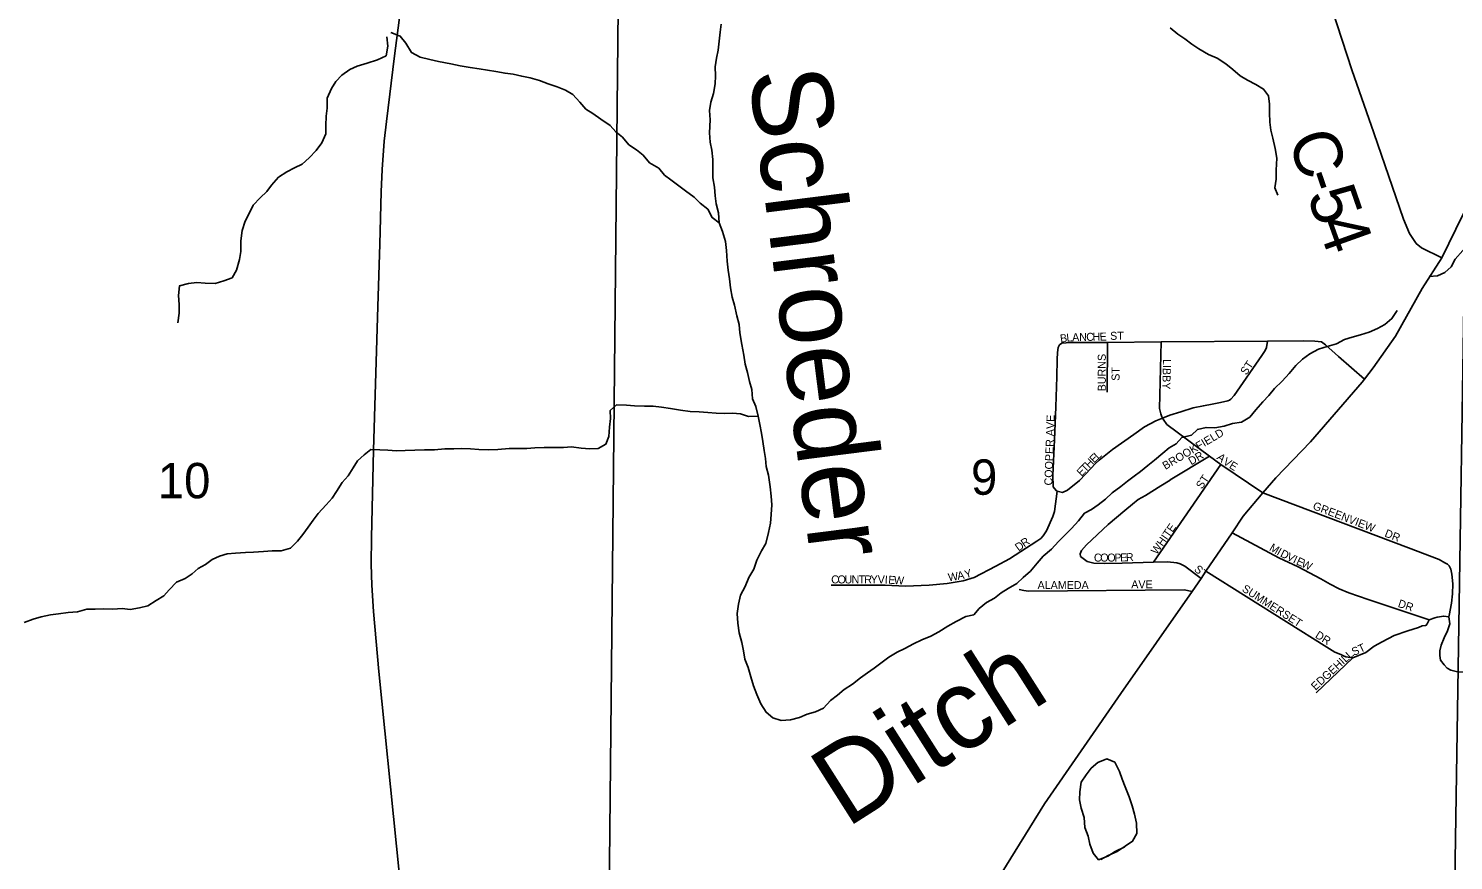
# Model space of a CAD drawing. Extents: x 1857828 to 2277390, y 930619 to 1324581.
# Drawn here: x 2061968 to 2070869, y 1210395 to 1215595 of the extents above; entities that cross this region are included whole.
import ezdxf

# ---------------------------------------------------------------- set-up
doc = ezdxf.new("R2010")
doc.units = 0
for name, color, linetype in [('GM_X_County_Road', 7, 'Continuous'), ('GM_X_County_Road_Text', 7, 'Continuous'), ('GM_X_Minor_Lake', 7, 'Continuous'), ('GM_X_Minor_River', 7, 'Continuous'), ('GM_X_Minor_River_Text', 7, 'Continuous'), ('GM_X_Section', 7, 'Continuous'), ('GM_X_Section_Text', 7, 'Continuous'), ('GM_X_Township_ROW', 7, 'Continuous'), ('GM_X_Township_Subdivision', 7, 'Continuous'), ('GM_X_Township_Subdivision_Text', 7, 'Continuous')]:
    doc.layers.add(name, color=color, linetype=linetype)

msp = doc.modelspace()

# ---------------------------------------------------------------- linework, layer by layer
at = {"layer": 'GM_X_County_Road'}
for points in [[(2070796.3, 1214162.7), (2070670, 1214223.4), (2070636.3, 1214252.1), (2070594.7, 1214313.5), (2070556.5, 1214403.4), (2070372.5, 1214942.5), (2070233.7, 1215336.6), (2070110.6, 1215714), (2069991.8, 1216262.6), (2069874.1, 1216788.7), (2069830, 1216973.8), (2069774.9, 1217202.5), (2069738.4, 1217334.2), (2069486.4, 1218034.8), (2069277.1, 1218604.1)], [(2064297.5, 1210177.2), (2064265.8, 1210485), (2064157.3, 1211575.7), (2064123.2, 1211951.3), (2064112.2, 1212115.3), (2064108.2, 1212247.5), (2064110.9, 1212413), (2064122.7, 1212959), (2064150, 1213856.6), (2064161.9, 1214247.3), (2064171.9, 1214574.3), (2064176.2, 1214712.8), (2064189.5, 1214889.9), (2064204.3, 1215013.4), (2064254.6, 1215423.7), (2064289.4, 1215694.5)], [(2070796.3, 1214162.7), (2070927.1, 1214429.8), (2071020.9, 1214587.2), (2071238, 1214835.6), (2071283.7, 1214879.7)], [(2066531.4, 1207209.6), (2066748.3, 1207622.9), (2067019.5, 1208243.8), (2067230.4, 1208672.8), (2067544.5, 1209371.4), (2067723.1, 1209770.7), (2067921.2, 1210113.6), (2068314.7, 1210749.2), (2068791, 1211438), (2069236.8, 1212075.7), (2069293.3, 1212158.3), (2069322.4, 1212203), (2069486.1, 1212444), (2069556.3, 1212547), (2069679.3, 1212692.7), (2069759.2, 1212787.5), (2069976.1, 1213011.8), (2070298.7, 1213385.4), (2070312.8, 1213403.7), (2070367.8, 1213475), (2070506.1, 1213672), (2070673.6, 1213969.1), (2070796.3, 1214162.7)]]:
    msp.add_lwpolyline(points, dxfattribs=at)
at = {"layer": 'GM_X_Minor_Lake'}
for points in [[(2068689.7, 1210414.4), (2068712.6, 1210426.2), (2068768.7, 1210452), (2068818.8, 1210485.8), (2068865, 1210515.7), (2068891.2, 1210563.7), (2068889.4, 1210627.8), (2068875.7, 1210684), (2068861.9, 1210736.2), (2068844.1, 1210792.4), (2068818.4, 1210854.7), (2068800.6, 1210902.9), (2068782.8, 1210951.1), (2068753, 1211009.3), (2068703.1, 1211031.6), (2068647, 1211007.8)], [(2068666.5, 1210402.4), (2068712.6, 1210426.2), (2068768.7, 1210452), (2068818.8, 1210485.8), (2068865, 1210515.7), (2068891.2, 1210563.7), (2068889.4, 1210627.8), (2068875.7, 1210684), (2068861.9, 1210736.2), (2068844.1, 1210792.4), (2068818.4, 1210854.7), (2068800.6, 1210902.9), (2068782.8, 1210951.1), (2068753, 1211009.3), (2068703.1, 1211031.6), (2068647, 1211007.8)], [(2068647, 1211007.8), (2068606.9, 1210971.9), (2068574.7, 1210930), (2068542.5, 1210884), (2068534.2, 1210823.9), (2068534, 1210773.8), (2068543.8, 1210721.7), (2068561.6, 1210663.4), (2068567.3, 1210601.3), (2068587.1, 1210547.1), (2068596.9, 1210496.9), (2068618.6, 1210440.7), (2068652.5, 1210400.4), (2068689.7, 1210414.4)], [(2068647, 1211007.8), (2068606.9, 1210971.9), (2068574.7, 1210930), (2068542.5, 1210884), (2068534.2, 1210823.9), (2068534, 1210773.8), (2068543.8, 1210721.7), (2068561.6, 1210663.4), (2068567.3, 1210601.3), (2068587.1, 1210547.1), (2068596.9, 1210496.9), (2068618.6, 1210440.7), (2068652.5, 1210400.4), (2068710.6, 1210422.2), (2068756.7, 1210452.1), (2068816.8, 1210479.8)]]:
    msp.add_lwpolyline(points, dxfattribs=at)
at = {"layer": 'GM_X_Minor_River'}
for points in [[(2066281.2, 1214380.6), (2066239.3, 1214412.9), (2066211.5, 1214465.2), (2066163.7, 1214503.5), (2066125.9, 1214541.7), (2066072, 1214580.1), (2066022.2, 1214618.4), (2065980.3, 1214648.7), (2065940.4, 1214678.9), (2065904.6, 1214721.2), (2065846.7, 1214755.6), (2065806.9, 1214803.8), (2065765.1, 1214836.1), (2065717.2, 1214868.4), (2065677.4, 1214916.7), (2065637.6, 1214949), (2065601.7, 1214989.2), (2065543.9, 1215027.6), (2065494, 1215063.9), (2065450.1, 1215090.2), (2065412.3, 1215134.4), (2065368.5, 1215182.8), (2065322.6, 1215209.1), (2065270.7, 1215231.3), (2065214.8, 1215249.6), (2065158.9, 1215269.9), (2065101, 1215286.2), (2065049, 1215296.5), (2064995, 1215308.8), (2064945.1, 1215315), (2064887.1, 1215327.3), (2064835.2, 1215335.6), (2064783.2, 1215343.9), (2064727.2, 1215352.1), (2064665.3, 1215362.4), (2064605.3, 1215374.8), (2064529.4, 1215389.1), (2064475.4, 1215401.4), (2064413.5, 1215415.8), (2064359.6, 1215444.1), (2064325.8, 1215502.4), (2064290, 1215546.6), (2064232.1, 1215571)], [(2066498.1, 1212216.6), (2066518.3, 1212272.6), (2066546.5, 1212330.6), (2066574.7, 1212376.6), (2066591, 1212444.7), (2066603.3, 1212502.8), (2066607.5, 1212556.9), (2066611.8, 1212619), (2066608, 1212673.1), (2066600.2, 1212731.3), (2066590.5, 1212803.5), (2066576.8, 1212857.7), (2066571, 1212907.9), (2066563.2, 1212958), (2066555.4, 1213014.2), (2066547.6, 1213066.3), (2066535.9, 1213120.5), (2066526.1, 1213172.7), (2066510.3, 1213232.9), (2066490.5, 1213281.1), (2066486.8, 1213339.3), (2066471, 1213389.4), (2066459.2, 1213445.6), (2066445.5, 1213497.8), (2066435.7, 1213554), (2066424, 1213620.2), (2066412.3, 1213692.4), (2066406.5, 1213744.6), (2066392.7, 1213798.8), (2066379, 1213865), (2066363.2, 1213915.2), (2066353.5, 1213973.4), (2066347.7, 1214029.5), (2066337.9, 1214083.7), (2066332.2, 1214141.8), (2066328.4, 1214208), (2066322.7, 1214264.2), (2066303, 1214326.4), (2066281.2, 1214380.6), (2066277.4, 1214442.8), (2066263.7, 1214499), (2066257.9, 1214549.1), (2066252.1, 1214603.3), (2066242.4, 1214661.5), (2066242.6, 1214717.6), (2066242.8, 1214775.8), (2066237.1, 1214833.9), (2066225.3, 1214884.1), (2066221.5, 1214942.2), (2066225.9, 1215024.4), (2066222.1, 1215082.6), (2066230.4, 1215134.6), (2066246.6, 1215188.7), (2066256.8, 1215248.8), (2066259.1, 1215298.9), (2066257.3, 1215355.1), (2066265.5, 1215409.1), (2066275.7, 1215459.2), (2066282, 1215515.3), (2066288.2, 1215571.4), (2066294.4, 1215621.5)], [(2069772, 1214552.8), (2069752.2, 1214599.1), (2069762.5, 1214653.1), (2069760.7, 1214709.3), (2069765, 1214785.4), (2069755.3, 1214845.6), (2069741.6, 1214909.8), (2069727.8, 1214960), (2069722, 1215010.2), (2069720.2, 1215068.3), (2069720.5, 1215122.4), (2069714.7, 1215174.6), (2069682.8, 1215216.8), (2069635, 1215245.1), (2069583.1, 1215271.4), (2069537.2, 1215299.7), (2069491.4, 1215338), (2069447.5, 1215374.3), (2069393.6, 1215408.6), (2069339.7, 1215432.9), (2069277.9, 1215467.3), (2069234, 1215497.6), (2069190.2, 1215529.8), (2069148.3, 1215560.1), (2069098.4, 1215598.4)], [(2064206, 1215543), (2064211.8, 1215484.8), (2064201.5, 1215424.8), (2064147.4, 1215398.9), (2064083.3, 1215379.2), (2064021.2, 1215359.4), (2063975.1, 1215339.6), (2063925, 1215303.8), (2063886.8, 1215263.8), (2063860.6, 1215219.9), (2063834.4, 1215159.8), (2063834.1, 1215097.7), (2063827.9, 1215047.6), (2063825.7, 1214989.5), (2063825.4, 1214937.3), (2063801.2, 1214881.3), (2063765, 1214833.4), (2063720.8, 1214787.5), (2063676.6, 1214747.6), (2063630.5, 1214723.8), (2063582.4, 1214699.9), (2063530.3, 1214666.1), (2063486.1, 1214616.2), (2063455.9, 1214576.2), (2063415.7, 1214536.3), (2063371.5, 1214490.4), (2063345.3, 1214438.4), (2063321.1, 1214390.4), (2063302.9, 1214332.4), (2063294.6, 1214268.2), (2063294.3, 1214202.1), (2063286.1, 1214152), (2063267.8, 1214083.9), (2063239.6, 1214036), (2063187.5, 1214018.2), (2063133.5, 1214000.4), (2063071.5, 1214002.7), (2063019.5, 1214006.9), (2062967.5, 1214001.1), (2062911.4, 1213987.4), (2062905.1, 1213927.3), (2062908.9, 1213869.1), (2062908.7, 1213815), (2062900.4, 1213754.9)], [(2071544.8, 1214919.7), (2071495.5, 1214883.6), (2071457.4, 1214845.7), (2071443.1, 1214789.6), (2071430.9, 1214731.6), (2071420.6, 1214673.5), (2071378.5, 1214635.6), (2071334.3, 1214603.7), (2071292.2, 1214573.8), (2071240.1, 1214546), (2071188, 1214522.2), (2071145.8, 1214474.3), (2071111.5, 1214422.3), (2071085.3, 1214374.3), (2071051.1, 1214324.4), (2071010.9, 1214278.4), (2070968.8, 1214246.6), (2070926.6, 1214206.7), (2070880.4, 1214152.8), (2070854.2, 1214104.8), (2070816, 1214070.9), (2070770, 1214049), (2070717.9, 1214045.3)], [(2070517, 1213831.7), (2070484.8, 1213781.7), (2070440.7, 1213745.8), (2070394.5, 1213720), (2070342.4, 1213696.2), (2070288.4, 1213680.4), (2070236.3, 1213666.6), (2070188.2, 1213650.8), (2070138.1, 1213625), (2070080.1, 1213607.2), (2070026, 1213591.4), (2069971.9, 1213561.6), (2069925.7, 1213527.7), (2069883.6, 1213489.8), (2069843.3, 1213439.9), (2069799.1, 1213392), (2069750.9, 1213344.1), (2069714.8, 1213302.2), (2069678.6, 1213262.3), (2069634.4, 1213212.3), (2069596.2, 1213166.4), (2069546, 1213134.6), (2069488, 1213126.8), (2069435.9, 1213109), (2069377.9, 1213099.3), (2069323.9, 1213101.5), (2069269.8, 1213089.8), (2069233.7, 1213053.8), (2069171.6, 1213038.1), (2069137.5, 1213000.2), (2069093.3, 1212974.3), (2069053.2, 1212940.4), (2069001, 1212896.5), (2068960.9, 1212864.7), (2068914.7, 1212826.8), (2068874.6, 1212796.9), (2068832.5, 1212767), (2068790.3, 1212733.1), (2068738.1, 1212693.3), (2068696, 1212653.4), (2068649.8, 1212617.5), (2068607.7, 1212589.7), (2068563.6, 1212565.8), (2068527.4, 1212517.9), (2068483.2, 1212470), (2068443, 1212430.1), (2068402.8, 1212388.1), (2068358.6, 1212340.2), (2068306.5, 1212296.4), (2068268.3, 1212254.5), (2068226.1, 1212204.5), (2068181.9, 1212164.6), (2068141.7, 1212126.8), (2068087.6, 1212094.9), (2068043.5, 1212067.1), (2068001.3, 1212035.2), (2067951.2, 1212007.4), (2067907.1, 1211969.5), (2067872.9, 1211929.6), (2067822.9, 1211919.8), (2067762.7, 1211888), (2067710.6, 1211860.1), (2067654.4, 1211824.3), (2067604.3, 1211796.5), (2067548.2, 1211774.7), (2067496.1, 1211748.9), (2067442, 1211721.1), (2067393.9, 1211697.2), (2067341.8, 1211665.4), (2067299.6, 1211635.5), (2067249.5, 1211597.7), (2067209.3, 1211567.8), (2067165.2, 1211537.9), (2067115.1, 1211498.1), (2067062.9, 1211464.2), (2067020.7, 1211428.3), (2066978.6, 1211394.5), (2066934.4, 1211346.6), (2066884.3, 1211324.8), (2066832.2, 1211308.9), (2066784.2, 1211289.1), (2066728.1, 1211273.4), (2066670.1, 1211269.6), (2066618.1, 1211287.9), (2066576.3, 1211322.2), (2066542.5, 1211374.4), (2066516.7, 1211432.7), (2066497, 1211486.9), (2066479.2, 1211543.1), (2066463.5, 1211601.3), (2066441.7, 1211653.6), (2066433.9, 1211705.7), (2066424.1, 1211757.9), (2066406.4, 1211818.1), (2066398.6, 1211878.3), (2066394.9, 1211938.4), (2066403.1, 1211996.5), (2066415.4, 1212052.6), (2066443.6, 1212108.6), (2066467.8, 1212164.6), (2066498.1, 1212216.6)], [(2066526.1, 1213172.7), (2066466.1, 1213171), (2066416.1, 1213187.2), (2066366.2, 1213191.5), (2066314.2, 1213189.7), (2066264.2, 1213191.9), (2066212.2, 1213194.2), (2066158.2, 1213198.4), (2066100.2, 1213200.7), (2066040.2, 1213209), (2065978.3, 1213219.3), (2065922.3, 1213227.6), (2065870.3, 1213233.9), (2065816.3, 1213234.1), (2065754.3, 1213236.4), (2065702.4, 1213240.7), (2065640.4, 1213243), (2065602.2, 1213207.1), (2065604, 1213156.9), (2065597.8, 1213102.8), (2065593.5, 1213044.7), (2065575.3, 1212996.7), (2065527.2, 1212970.9), (2065475.2, 1212969.1), (2065421.2, 1212971.3), (2065359.2, 1212979.7), (2065309.2, 1212975.9), (2065249.2, 1212976.1), (2065189.2, 1212976.4), (2065131.2, 1212974.7), (2065081.2, 1212970.9), (2065023.2, 1212969.2), (2064971.2, 1212969.4), (2064899.1, 1212963.8), (2064839.1, 1212962), (2064781.2, 1212964.3), (2064729.2, 1212968.6), (2064675.2, 1212970.8), (2064625.2, 1212969), (2064569.2, 1212967.3), (2064503.1, 1212961.6), (2064441.1, 1212961.9), (2064381.1, 1212960.1), (2064321.1, 1212958.4), (2064267.1, 1212954.7), (2064213.1, 1212958.9), (2064163.1, 1212961.2), (2064107.1, 1212963.4), (2064065, 1212931.6), (2064022.8, 1212893.7), (2063996.6, 1212849.7), (2063964.4, 1212799.7), (2063926.3, 1212757.8), (2063892, 1212701.8), (2063863.8, 1212659.9), (2063827.7, 1212617.9), (2063777.4, 1212564), (2063745.3, 1212522.1), (2063715.1, 1212478.1), (2063680.9, 1212432.2), (2063648.7, 1212390.2), (2063604.5, 1212346.3), (2063546.4, 1212330.6), (2063490.4, 1212330.8), (2063436.4, 1212327.1), (2063374.4, 1212321.3), (2063322.4, 1212319.6), (2063260.4, 1212315.9), (2063208.4, 1212312.1), (2063160.3, 1212296.3), (2063114.2, 1212276.5), (2063074.1, 1212244.6), (2063028, 1212220.7), (2062989.8, 1212186.8), (2062945.7, 1212157), (2062891.6, 1212135.2), (2062847.4, 1212087.3), (2062813.2, 1212049.3), (2062765.1, 1212019.5), (2062713, 1211987.6), (2062660.9, 1211973.9), (2062602.9, 1211964.1), (2062552.9, 1211970.3), (2062494.9, 1211966.6), (2062436.9, 1211968.9), (2062384.9, 1211965.1), (2062332.9, 1211965.4), (2062274.8, 1211949.6), (2062214.8, 1211945.9), (2062154.7, 1211936.1), (2062104.7, 1211930.3), (2062046.7, 1211918.6), (2061996.6, 1211902.8), (2061940.5, 1211883)]]:
    msp.add_lwpolyline(points, dxfattribs=at)
at = {"layer": 'GM_X_Section'}
for points in [[(2060284.5, 1215697.5), (2065650.4, 1215720.9), (2065593.7, 1209968.9), (2060254.8, 1209970.6), (2060255, 1209988.2), (2060258.8, 1210570.4), (2060274.5, 1213273.4)], [(2065650.4, 1215720.9), (2070962.6, 1215728.7), (2070874.1, 1209998.9), (2065593.7, 1209968.9)]]:
    msp.add_lwpolyline(points, close=True, dxfattribs=at)
at = {"layer": 'GM_X_Township_ROW'}
for points in [[(2068539.5, 1212294.3), (2068537.5, 1212312.3), (2068545.5, 1212332.4), (2068577.4, 1212368.5), (2068711.3, 1212494.9), (2068815.3, 1212583.2), (2068863.3, 1212621.4), (2068899.2, 1212651.5), (2068945.2, 1212675.6), (2069041.2, 1212737.8), (2069098.6, 1212772.7)], [(2070588.8, 1212348.5), (2070780.3, 1212276.1), (2070814.3, 1212256), (2070832.3, 1212248.1), (2070842.3, 1212236), (2070852.4, 1212216), (2070858.4, 1212183.9), (2070864.5, 1212123.8), (2070862.6, 1212061.6), (2070856.6, 1212003.4), (2070842.4, 1211926.2)]]:
    msp.add_lwpolyline(points, dxfattribs=at)
at = {"layer": 'GM_X_Township_Subdivision'}
for points in [[(2068393, 1212703.2), (2068387, 1212707.2), (2068369, 1212731.3), (2068366.9, 1212803.4), (2068376.6, 1213024.1), (2068384.4, 1213230.6), (2068392.2, 1213417.1), (2068394.1, 1213527.4), (2068396.1, 1213569.5), (2068400, 1213601.5), (2068408, 1213617.6)], [(2068393, 1212703.2), (2068427, 1212695.2), (2068459, 1212709.3), (2068533, 1212769.5), (2068606.9, 1212847.8), (2068630.9, 1212873.9), (2068656.9, 1212897.9), (2068738.8, 1212964.2), (2068872.8, 1213058.5), (2068938.7, 1213104.7), (2069010.8, 1213142.8), (2069051.2, 1213159.9), (2069096.7, 1213179), (2069166.7, 1213199.1), (2069242.7, 1213223.3), (2069306.7, 1213237.3), (2069362.8, 1213247.4), (2069412.8, 1213257.5), (2069458.8, 1213267.6), (2069470.8, 1213271.6), (2069478.7, 1213277.6), (2069498.7, 1213301.7), (2069672.5, 1213550.5), (2069692.5, 1213582.6), (2069700.5, 1213600.6), (2069706.4, 1213641.2)], [(2068408, 1213617.6), (2068422, 1213627.7), (2068476, 1213631.7), (2068708, 1213633.5), (2069044.2, 1213636.1), (2069706.4, 1213641.2), (2069934.5, 1213642.9), (2070002.6, 1213641), (2070024.5, 1213639), (2070044.5, 1213637), (2070070.6, 1213617), (2070150.7, 1213544.8), (2070312.8, 1213403.7)], [(2068706.4, 1213323.1), (2068708, 1213633.5)], [(2069044.2, 1213636.1), (2069032.7, 1213221.1), (2069040.7, 1213187), (2069046.7, 1213169), (2069051.2, 1213159.9), (2069054.7, 1213152.9), (2069078.8, 1213120.9), (2069345.1, 1212922.6), (2069415.2, 1212870.5), (2069679.3, 1212692.7)], [(2069098.6, 1212772.7), (2069100, 1212773.6), (2069345.1, 1212922.6)], [(2068995.8, 1212260.2), (2069415.2, 1212870.5)], [(2066980.9, 1212115.8), (2067320.1, 1212115.7), (2067445.2, 1212110.7), (2067594.2, 1212115.7), (2067705.5, 1212125.7), (2067807, 1212143.2), (2067874.5, 1212163.2), (2068011, 1212235.7), (2068096.1, 1212280.8), (2068166.2, 1212325.8), (2068266.3, 1212390.9), (2068290.7, 1212408.4), (2068305.8, 1212423.5), (2068327.1, 1212454.7), (2068365.9, 1212544.9), (2068375.9, 1212577.4), (2068393, 1212703.2)], [(2069679.3, 1212692.7), (2070588.8, 1212348.5)], [(2069486.1, 1212444), (2069777.9, 1212287.3), (2069900, 1212231.2), (2070040.2, 1212155.2), (2070098.2, 1212123.1), (2070154.3, 1212093.1), (2070216.3, 1212067.1), (2070336.4, 1212027.1), (2070717.1, 1211899.8)], [(2068539.5, 1212294.3), (2068581.6, 1212264.2), (2068623.6, 1212254.2), (2068691.6, 1212252.3), (2068799.6, 1212254.4), (2068995.8, 1212260.2), (2069079.7, 1212262.6), (2069121.7, 1212258.7), (2069141.7, 1212254.7), (2069161.7, 1212248.7), (2069191.8, 1212234.6), (2069293.3, 1212158.3)], [(2069322.4, 1212203), (2070078.6, 1211728.1), (2070128.7, 1211698), (2070164.7, 1211682), (2070182.7, 1211674), (2070196.7, 1211668), (2070240.8, 1211662)], [(2069236.8, 1212075.7), (2069186, 1212086.3), (2068213.6, 1212079.4), (2068185.6, 1212083.4), (2068155.6, 1212089.4)], [(2070752.7, 1211911.5), (2070753.6, 1211911.8), (2070766.7, 1211915.1), (2070808.7, 1211923.2), (2070840.7, 1211917.2)], [(2070842.4, 1211926.2), (2070840.7, 1211917.2), (2070846.7, 1211875.1), (2070830.8, 1211831), (2070810.8, 1211786.8), (2070792.9, 1211740.7), (2070784.9, 1211706.6), (2070784.9, 1211676.5), (2070789, 1211646.5), (2070811, 1211618.4), (2070829, 1211596.4), (2070853, 1211584.4), (2070895.1, 1211574.3), (2071549.3, 1211560.9)], [(2070321.3, 1211694.6), (2070374.7, 1211734.3), (2070424.7, 1211762.5), (2070498.7, 1211800.6), (2070584.7, 1211830.8), (2070650.7, 1211850.9), (2070672.7, 1211860.9), (2070696.7, 1211864.9), (2070704.7, 1211875), (2070717.1, 1211899.8), (2070752.7, 1211911.5)], [(2070010.9, 1211443.3), (2070240.8, 1211662), (2070320.8, 1211694.2), (2070321.3, 1211694.6)]]:
    msp.add_lwpolyline(points, dxfattribs=at)

# ---------------------------------------------------------------- texts
at = {"layer": 'GM_X_County_Road_Text'}
for s, rotation, p in [('C', 288.89037, (2069832.7, 1214905.6)), ('-', 288.92914, (2069912.6, 1214672.3)), ('5', 289.06329, (2069952.8, 1214555)), ('4', 289.71906, (2070014.4, 1214376.8))]:
    msp.add_text(s, height=300, rotation=rotation, dxfattribs=at).set_placement(p)
at = {"layer": 'GM_X_Minor_River_Text'}
for s, height, rotation, p in [('Schroeder', 500.28, 277.21207, (2066466.6, 1215324)), ('Ditch', 500.26, 32.44591, (2067077.9, 1210594.5))]:
    msp.add_text(s, height=height, rotation=rotation, dxfattribs=at).set_placement(p)
at = {"layer": 'GM_X_Section_Text'}
for s, p in [('9', (2067855.3, 1212681.1)), ('10', (2062775.5, 1212659.1))]:
    msp.add_text(s, height=221, rotation=0.00001, dxfattribs=at).set_placement(p)
at = {"layer": 'GM_X_Township_Subdivision_Text'}
for s, rotation, p in [('B', 7.94123, (2068414.9, 1213631.7)), ('L', 5.41702, (2068453.6, 1213637.1)), ('A', 1.66155, (2068487.8, 1213640.3)), ('N', 1.09288, (2068531.6, 1213641.6)), ('C', 1.08633, (2068575.6, 1213642.4)), ('H', 1.09288, (2068615.2, 1213643.2)), ('E', 1.09278, (2068659.2, 1213644)), ('ST', 0.00001, (2068724.3, 1213649.3)), ('BURNS', 90, (2068697.3, 1213327.5)), ('LIBBY', 268.63161, (2069054.9, 1213529.7)), ('ST', 90, (2068783.3, 1213393.5)), ('ST', 55.30921, (2069574.6, 1213425.3)), ('COOPER AVE', 88.02627, (2068362.9, 1212738.3)), ('BROOKFIELD', 30.6289, (2069069.4, 1212835.9)), ('H', 46.1124, (2068594.7, 1212843.6)), ('E', 45.44444, (2068625.1, 1212875.2)), ('L', 42.54569, (2068649.3, 1212899.8)), ('DR', 30.47341, (2069231.2, 1212864.5)), ('A', 320.43228, (2069386.4, 1212907.6)), ('V', 327.35336, (2069425.6, 1212875.7)), ('E', 46.12027, (2068545.9, 1212792.8)), ('T', 46.14404, (2068570.3, 1212818.2)), ('E', 328.57502, (2069463.7, 1212851.3)), ('ST', 55.30921, (2069297.4, 1212712.5)), ('GREENVIEW', 338.96305, (2069986.1, 1212592.7)), ('WHITE', 54.90503, (2069015.8, 1212303.3)), ('DR', 338.7618, (2070434.9, 1212421.1)), ('D', 36.40657, (2068153, 1212325.3)), ('R', 34.60607, (2068188, 1212351.2)), ('M', 329.12996, (2069714.7, 1212336.8)), ('C', 0.04858, (2068623.1, 1212263.4)), ('O', 0.00001, (2068662.7, 1212263.4)), ('O', 0.02696, (2068706.7, 1212263.4)), ('P', 0.17226, (2068750.8, 1212263.4)), ('E', 2.09026, (2068787.9, 1212263.6)), ('R', 3.30647, (2068824.2, 1212264.9)), ('I', 330.6105, (2069761.3, 1212309.1)), ('D', 333.70397, (2069783, 1212296.9)), ('V', 334.45693, (2069823.1, 1212277.1)), ('I', 334.47492, (2069862.8, 1212258.1)), ('E', 334.45866, (2069882.6, 1212248.7)), ('W', 334.48035, (2069914.4, 1212233.5)), ('W', 8.53908, (2067715.5, 1212140.1)), ('A', 9.90199, (2067773.3, 1212148.8)), ('Y', 16.38347, (2067822.7, 1212157.8)), ('ST', 320.19085, (2069245.1, 1212208.4)), ('C', 0.00001, (2066981.9, 1212127)), ('O', 359.95628, (2067021.5, 1212127)), ('U', 0.00376, (2067065.5, 1212126.9)), ('N', 0.00001, (2067109.5, 1212126.9)), ('T', 0.00001, (2067153.5, 1212126.9)), ('R', 359.95142, (2067188.7, 1212126.9)), ('Y', 0.00376, (2067228.4, 1212126.9)), ('V', 359.5628, (2067272.3, 1212126.9)), ('I', 357.63953, (2067315.8, 1212126.6)), ('E', 356.06233, (2067337.4, 1212125.7)), ('W', 356.21143, (2067372.7, 1212123.3)), ('ALAMEDA', 0.00001, (2068271.1, 1212091.8)), ('AVE', 0.00001, (2068856.3, 1212096.2)), ('SUMMERSET', 327.42247, (2069543.4, 1212081.5)), ('DR', 341.57234, (2070518.1, 1211981.3)), ('DR', 327.98725, (2070000.9, 1211791.2)), ('ST', 25.00572, (2070247.1, 1211672.9)), ('EDGEHILL', 42.61774, (2070007.1, 1211455.7))]:
    msp.add_text(s, height=50, rotation=rotation, dxfattribs=at).set_placement(p)

doc.saveas('drawing.dxf')
